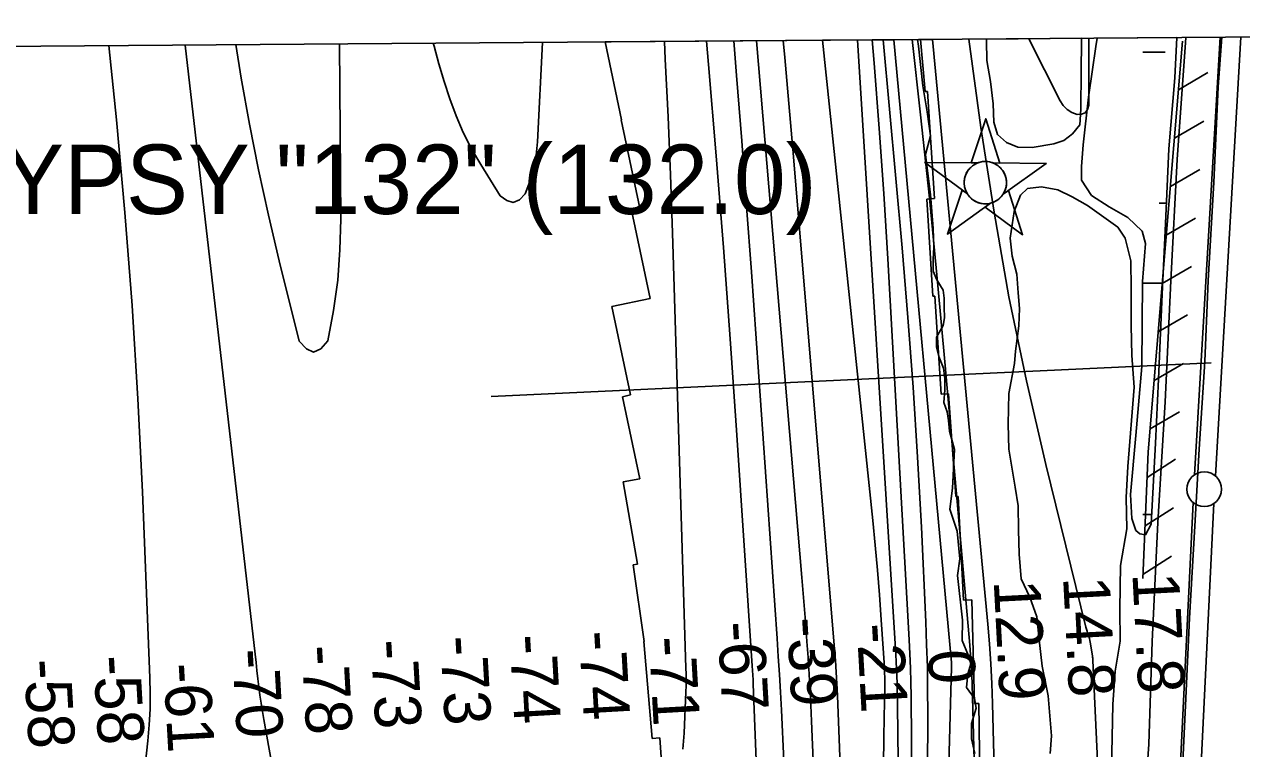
# Model space of a CAD drawing. Extents: x 3535183 to 3573198, y 534952 to 560562.
# Drawn here: x 3552883 to 3554636, y 557627 to 558670 of the extents above; entities that cross this region are included whole.
import ezdxf

# ---------------------------------------------------------------- set-up
doc = ezdxf.new("R2010")
doc.units = 0
for name, color, linetype in [('V-CHAN-NAID', 7, 'Continuous'), ('V-FLOD-BASE', 7, 'Continuous'), ('V-GRID-FRAM', 7, 'Continuous'), ('V-LEVE-TOET', 7, 'Continuous'), ('V-RIVR-EDGE', 7, 'Continuous'), ('V-RIVR-RANG', 7, 'Continuous'), ('V-RRAP-FSHR', 7, 'Continuous'), ('V-RRAP-RVMT', 7, 'Continuous'), ('V-SITE-VEGE', 7, 'Continuous'), ('V-SURV-LINE', 7, 'Continuous'), ('V-TOPO-DPTH', 7, 'Continuous'), ('V-TOPO-MAJR', 7, 'Continuous'), ('V-TOPO-MINR', 7, 'Continuous'), ('V-TOPO-WATR', 7, 'Continuous'), ('V-WETL-SWMP', 7, 'Continuous')]:
    doc.layers.add(name, color=color, linetype=linetype)

msp = doc.modelspace()

# ---------------------------------------------------------------- linework, layer by layer
at = {"layer": 'V-CHAN-NAID'}
for points in [[(3554255.8, 558470.6), (3554246.3, 558470.7), (3554267.4, 558534.2), (3554287.6, 558470.4), (3554278, 558470.5), (3554276.4, 558471.1), (3554274.3, 558471.7), (3554272.3, 558472.1), (3554270.3, 558472.4), (3554269.1, 558472.5), (3554267.6, 558472.6), (3554265.9, 558472.6), (3554264.5, 558472.6), (3554262.6, 558472.4), (3554261.2, 558472.1), (3554259.4, 558471.8), (3554257.9, 558471.3), (3554256.9, 558471)], [(3554255.8, 558470.6), (3554179.4, 558471.2), (3554240.9, 558425.8), (3554239.8, 558427.7), (3554239, 558429.3), (3554238.2, 558431.3), (3554237.5, 558433.3), (3554237.1, 558434.7), (3554236.7, 558436.3), (3554236.5, 558437.7), (3554236.3, 558439.3), (3554236.2, 558441.1), (3554236.2, 558442.6), (3554236.3, 558444.7), (3554236.5, 558446.3), (3554236.9, 558448.5), (3554237.4, 558450.5), (3554238, 558452.3), (3554238.6, 558454), (3554239.3, 558455.6), (3554240.2, 558457.2), (3554241.2, 558458.9), (3554242.2, 558460.4), (3554243.2, 558461.6), (3554244.3, 558462.8), (3554245.6, 558464.1), (3554246.6, 558465.1), (3554248.3, 558466.5), (3554249.5, 558467.3), (3554251.2, 558468.4), (3554253, 558469.4), (3554254.4, 558470)], [(3554278, 558470.5), (3554354.5, 558469.9), (3554292.3, 558425.4), (3554293.2, 558426.9), (3554294.2, 558428.7), (3554294.9, 558430.3), (3554295.7, 558432.3), (3554296.2, 558434.1), (3554296.6, 558435.7), (3554297, 558437.7), (3554297.1, 558439.3), (3554297.3, 558441.5), (3554297.2, 558443.6), (3554297, 558445.8), (3554296.8, 558447.5), (3554296.3, 558449.8), (3554295.7, 558451.9), (3554294.9, 558453.9), (3554294.3, 558455.3), (3554293.2, 558457.3), (3554292.2, 558459), (3554291, 558460.7), (3554289.7, 558462.2), (3554288.4, 558463.6), (3554286.8, 558465.1), (3554285.1, 558466.5), (3554283.4, 558467.7), (3554281.5, 558468.8), (3554280, 558469.6)], [(3554274.3, 558412.5), (3554212.1, 558368), (3554233.2, 558431.5), (3554240.9, 558425.8), (3554241.6, 558424.8), (3554242.9, 558423), (3554244.1, 558421.5), (3554245.6, 558420), (3554247, 558418.8), (3554248.5, 558417.6), (3554249.9, 558416.6), (3554251.5, 558415.6), (3554253.3, 558414.7), (3554255, 558413.9), (3554256.5, 558413.3), (3554258.1, 558412.8), (3554260.3, 558412.2), (3554261.9, 558411.9), (3554263.9, 558411.7), (3554265.4, 558411.6), (3554267.3, 558411.6), (3554269, 558411.6), (3554270.7, 558411.8), (3554272.6, 558412.1)], [(3554292.3, 558425.4), (3554300.1, 558431), (3554320.3, 558367.2), (3554266.5, 558406.9), (3554274.3, 558412.5), (3554275.9, 558413), (3554277.6, 558413.5), (3554279.7, 558414.5), (3554281.5, 558415.3), (3554283.3, 558416.5), (3554285.1, 558417.7), (3554286.6, 558418.9), (3554287.9, 558420.1), (3554289.3, 558421.5), (3554290.5, 558422.9), (3554291.6, 558424.4)]]:
    msp.add_lwpolyline(points, close=True, dxfattribs=at)
msp.add_circle((3554266.7, 558442.1), 30.5, dxfattribs=at)
at = {"layer": 'V-FLOD-BASE'}
msp.add_lwpolyline([(3554607.2, 558651.5), (3554602, 558579.9), (3554595.7, 558442.4), (3554587.4, 558301.5), (3554582.7, 558184.8), (3554574.6, 558058.6), (3554568.4, 557947.8), (3554560.9, 557815.2), (3554554.9, 557689.6), (3554547.7, 557537.4), (3554540.8, 557404.4), (3554535.7, 557264.4)], dxfattribs=at)
at = {"layer": 'V-GRID-FRAM'}
msp.add_lwpolyline([(3539245.8, 558535.3), (3570887.5, 558774.6), (3571033, 540592.1), (3539375.4, 540352.7), (3539245.8, 558535.3)], dxfattribs=at)
at = {"layer": 'V-LEVE-TOET'}
msp.add_lwpolyline([(3554494.6, 557521.7), (3554502.3, 557633.6), (3554507.1, 557781.4), (3554514.9, 557952.8), (3554525.7, 558126.8), (3554534, 558300.7), (3554542.8, 558475.6), (3554555.1, 558644.1), (3554555.5, 558651.1)], dxfattribs=at)
at = {"layer": 'V-RIVR-EDGE'}
msp.add_lwpolyline([(3554251.7, 557620.5), (3554246.9, 557641.4), (3554246.9, 557663.4), (3554253.7, 557685.5), (3554251.3, 557699.6), (3554239.7, 557715.5), (3554241.6, 557735.1), (3554245.9, 557749.2), (3554242.3, 557760.9), (3554233.1, 557782.9), (3554233.8, 557812.3), (3554226.6, 557876.7), (3554229.8, 557900.6), (3554226.2, 557940.4), (3554215.8, 557972.3), (3554219.6, 558002.3), (3554222.2, 558058.1), (3554214.9, 558084.4), (3554213.7, 558099.8), (3554211.9, 558112), (3554207, 558125.5), (3554208.3, 558143.9), (3554208.3, 558159.8), (3554206.5, 558175.1), (3554199.8, 558191.7), (3554196.2, 558205.8), (3554196.2, 558219.9), (3554206.1, 558236.4), (3554207.9, 558247.4), (3554207.4, 558262.8), (3554207.4, 558275.6), (3554206.2, 558287.3), (3554197, 558302), (3554191.6, 558314.9), (3554191.6, 558332), (3554192.3, 558349.2), (3554191.7, 558376.2), (3554187.5, 558425.2), (3554180.3, 558482.8), (3554187.8, 558509.7), (3554182.9, 558544.1), (3554176.9, 558581.5), (3554170.3, 558638.5), (3554168.9, 558648.2)], dxfattribs=at)
at = {"layer": 'V-RIVR-RANG'}
msp.add_line((3554592.1, 558182.9), (3553555.3, 558134.4), dxfattribs=at)
at = {"layer": 'V-RRAP-FSHR'}
for p, q in [((3554544.9, 558575.9), (3554587.1, 558600.5)), ((3554539, 558506.2), (3554581.2, 558530.8)), ((3554533.2, 558436.4), (3554575.4, 558461)), ((3554527.3, 558366.7), (3554569.5, 558391.2)), ((3554521.4, 558296.9), (3554563.6, 558321.5)), ((3554515.6, 558227.2), (3554557.8, 558251.7)), ((3554509.7, 558157.4), (3554551.9, 558182)), ((3554503.9, 558087.7), (3554546.1, 558112.2)), ((3554499.5, 558017.8), (3554540.7, 558044.1)), ((3554496.6, 557947.9), (3554537.7, 557974.2)), ((3554493.7, 557877.9), (3554534.8, 557904.2))]:
    msp.add_line(p, q, dxfattribs=at)
msp.add_lwpolyline([(3554550.7, 558645.7), (3554501.1, 558054.5), (3554493.4, 557872.3)], dxfattribs=at)
at = {"layer": 'V-RRAP-RVMT'}
for p, q in [((3554173.2, 558648.2), (3553719.2, 558644.8)), ((3553719.2, 558644.8), (3553743, 558532.5)), ((3554180.1, 558573.3), (3554173.2, 558648.2)), ((3554183.6, 558573.2), (3554180.1, 558573.3)), ((3554193.4, 558419.4), (3554183.6, 558573.2)), ((3553743, 558532.5), (3553742.2, 558532.4)), ((3553742.2, 558532.4), (3553769.2, 558405.2)), ((3553769.2, 558405.2), (3553757.2, 558402.7)), ((3554182.5, 558418.2), (3554193.4, 558419.4)), ((3554191.2, 558278.5), (3554182.5, 558418.2)), ((3553757.2, 558402.7), (3553784.2, 558275.5)), ((3553784.2, 558275.5), (3553728.7, 558263.7)), ((3553728.7, 558263.7), (3553755.7, 558136.5)), ((3554193.9, 558278.7), (3554191.2, 558278.5)), ((3554203.3, 558137.5), (3554193.9, 558278.7)), ((3553755.7, 558136.5), (3553744, 558134)), ((3553744, 558134), (3553769.1, 558015.8)), ((3554213.6, 558138.3), (3554203.3, 558137.5)), ((3554224.1, 557990.3), (3554213.6, 558138.3)), ((3553769.1, 558015.8), (3553745.2, 558011.6)), ((3553745.2, 558011.6), (3553766, 557892.9)), ((3554227.5, 557990.1), (3554224.1, 557990.3)), ((3554235.2, 557841.3), (3554227.5, 557990.1)), ((3553766, 557892.9), (3553759.7, 557892.1)), ((3553759.7, 557892.1), (3553775.2, 557781.5)), ((3554247.3, 557841.5), (3554235.2, 557841.3)), ((3554251.1, 557692.3), (3554247.3, 557841.5)), ((3553775.2, 557781.5), (3553774.8, 557781.5)), ((3553774.8, 557781.5), (3553786.9, 557642)), ((3554257.5, 557692.1), (3554251.1, 557692.3)), ((3554259.2, 557543.9), (3554257.5, 557692.1)), ((3553786.9, 557642), (3553797.9, 557643)), ((3553797.9, 557643), (3553802.4, 557577.8))]:
    msp.add_line(p, q, dxfattribs=at)
at = {"layer": 'V-SITE-VEGE'}
for p, q in [((3554268.5, 558648.9), (3554405.2, 558650)), ((3554405.2, 558650), (3554405, 558645.4)), ((3554268.5, 558646.4), (3554268.5, 558648.9)), ((3554268.9, 558617.9), (3554268.5, 558646.4)), ((3554405, 558645.4), (3554404.6, 558602.7)), ((3554274.3, 558587.6), (3554268.9, 558617.9)), ((3554404.6, 558602.7), (3554404.4, 558547.7)), ((3554278.2, 558555.7), (3554274.3, 558587.6)), ((3554279, 558529.2), (3554278.2, 558555.7)), ((3554404.4, 558547.7), (3554402.8, 558525.6)), ((3554284.2, 558511.6), (3554279, 558529.2)), ((3554297.1, 558500), (3554284.2, 558511.6)), ((3554392.2, 558512.2), (3554379.6, 558502.7)), ((3554402.8, 558525.6), (3554392.2, 558512.2)), ((3554313.4, 558493.4), (3554297.1, 558500)), ((3554334.1, 558492.7), (3554313.4, 558493.4)), ((3554365.4, 558498.1), (3554334.1, 558492.7)), ((3554379.6, 558502.7), (3554365.4, 558498.1))]:
    msp.add_line(p, q, dxfattribs=at)
msp.add_lwpolyline([(3554360.2, 557620.5), (3554361.8, 557645.6), (3554357, 557703.4), (3554348.5, 557746), (3554344.1, 557783.8), (3554340.6, 557817.1), (3554330.9, 557845.4), (3554318.3, 557871.7), (3554315.3, 557907.1), (3554314.3, 557942.4), (3554313.8, 557976.7), (3554309.5, 558003.7), (3554300.3, 558058.5), (3554299.8, 558094.4), (3554300.6, 558138.5), (3554308.8, 558181.9), (3554310.1, 558199.6), (3554314.9, 558235.9), (3554316, 558261), (3554313.8, 558283.6), (3554311.9, 558310.5), (3554305.1, 558336.4), (3554302.3, 558362.4), (3554308.1, 558400.8), (3554317.1, 558424), (3554327.3, 558433.5), (3554347.4, 558436.2), (3554371, 558431.7), (3554391.8, 558421.6), (3554413.6, 558409.2), (3554457.7, 558377.9), (3554468.2, 558362.4), (3554476.1, 558329.6), (3554476.6, 558289.3), (3554476.9, 558236.3), (3554477.6, 558193.1), (3554481.2, 558147.5), (3554472, 558033.5), (3554469.7, 557988.8), (3554470.4, 557943.7), (3554461.3, 557891), (3554460.3, 557828.2), (3554460.9, 557782), (3554453.7, 557738.7), (3554450.5, 557691.1), (3554448.4, 557597.3)], dxfattribs=at)
at = {"layer": 'V-SURV-LINE'}
for points in [[(3554568, 558021.6), (3554604.6, 558651.5)], [(3554634.6, 558651.7), (3554598, 558019.9)], [(3554482.9, 556274.7), (3554565.9, 557981.5)], [(3554595.9, 557980.1), (3554512.9, 556273.2)]]:
    msp.add_lwpolyline(points, dxfattribs=at)
msp.add_circle((3554581.9, 558000.8), 25, dxfattribs=at)
at = {"layer": 'V-TOPO-DPTH'}
msp.add_line((3554032, 558647.1), (3554103.8, 558647.7), dxfattribs=at)
for points in [[(3553937, 558646.4), (3554002.6, 557873.9), (3554004.5, 557850.8), (3554006.3, 557827.8), (3554008, 557804.7), (3554009.7, 557781.6), (3554011.4, 557758.4), (3554012.2, 557746.9), (3554012.9, 557735.5), (3554013.6, 557724), (3554014.2, 557712.6), (3554014.8, 557701.2), (3554015.3, 557689.7), (3554015.9, 557678.2), (3554016.4, 557666.8), (3554022.7, 557519.2)], [(3553937, 558646.4), (3554002.6, 557873.9), (3554004.5, 557850.8), (3554006.3, 557827.8), (3554008, 557804.7), (3554009.7, 557781.6), (3554011.4, 557758.4), (3554012.2, 557746.9), (3554012.9, 557735.5), (3554013.6, 557724), (3554014.2, 557712.6), (3554014.8, 557701.2), (3554015.3, 557689.7), (3554015.9, 557678.2), (3554016.4, 557666.8), (3554022.7, 557519.2)], [(3553975.8, 558646.7), (3553977.9, 558622.4), (3553983.7, 558556.3), (3553989.3, 558490.2), (3554049.6, 557771.2), (3554050.9, 557754.3), (3554052.1, 557737.5), (3554053, 557720.6), (3554053.8, 557703.7), (3554059.7, 557553.3), (3554063, 557461.2), (3554065.8, 557369), (3554067.9, 557276.9), (3554069.5, 557184.7), (3554075.1, 556786.2), (3554075.3, 556772), (3554075.3, 556757.8), (3554075.1, 556743.6), (3554074.9, 556729.3), (3554071.2, 556571.5)], [(3554071.2, 556571.5), (3554074.9, 556729.3), (3554075.1, 556743.6), (3554075.3, 556757.8), (3554075.3, 556772), (3554075.1, 556786.2), (3554069.5, 557184.7), (3554067.9, 557276.9), (3554065.8, 557369), (3554063, 557461.2), (3554059.7, 557553.3), (3554053.8, 557703.7), (3554053, 557720.6), (3554052.1, 557737.5), (3554050.9, 557754.3), (3554049.6, 557771.2), (3553989.3, 558490.2), (3553983.7, 558556.3), (3553977.9, 558622.4), (3553975.8, 558646.7)], [(3554113.2, 557170.7), (3554120.4, 557638.9), (3554120.7, 557651.5), (3554120.9, 557664.2), (3554121.2, 557676.8), (3554121.5, 557689.4), (3554121.7, 557701.2), (3554121.9, 557707.9), (3554121.9, 557714.6), (3554121.9, 557721.2), (3554121.9, 557727.9), (3554121.7, 557738.2), (3554121.7, 557739.7), (3554121.4, 557744.3), (3554116.8, 557812.9), (3554114.2, 557848.7), (3554111.4, 557884.5), (3554108.1, 557920.2), (3554104.5, 557956), (3554032, 558647.1)], [(3554113.2, 557170.7), (3554120.4, 557638.9), (3554120.7, 557651.5), (3554120.9, 557664.2), (3554121.2, 557676.8), (3554121.5, 557689.4), (3554121.7, 557701.2), (3554121.9, 557707.9), (3554121.9, 557714.6), (3554121.9, 557721.2), (3554121.9, 557727.9), (3554121.7, 557738.2), (3554121.7, 557739.7), (3554121.4, 557744.3), (3554116.8, 557812.9), (3554114.2, 557848.7), (3554111.4, 557884.5), (3554108.1, 557920.2), (3554104.5, 557956), (3554032, 558647.1)], [(3554160.7, 557576.7), (3554159.7, 557702.5), (3554159.4, 557722.9), (3554158.9, 557743.3), (3554158, 557763.6), (3554157.1, 557784), (3554126.2, 558332.3), (3554120.4, 558426.3), (3554114, 558520.3), (3554106.7, 558614.2), (3554103.8, 558647.7), (3554134.8, 558647.9)], [(3554103.8, 558647.7), (3554106.7, 558614.2), (3554114, 558520.3), (3554120.4, 558426.3), (3554126.2, 558332.3), (3554157.1, 557784), (3554158, 557763.6), (3554158.9, 557743.3), (3554159.4, 557722.9), (3554159.7, 557702.5), (3554160.7, 557576.7)], [(3554285.8, 557357.1), (3554277.2, 557692.3), (3554276.2, 557720.9), (3554274.7, 557749.5), (3554272.7, 557778.1), (3554270.3, 557806.7), (3554190.7, 558648.4), (3554134.8, 558647.9)], [(3554134.8, 558647.9), (3554217.9, 557751.4), (3554217.9, 557750.6), (3554218, 557749.8), (3554218.1, 557746.5), (3554218.1, 557744.8), (3554205.7, 557290.6), (3554203.3, 557202.2), (3554200.9, 557113.8), (3554198.5, 557025.4), (3554196.2, 556937), (3554192.6, 556804.7), (3554192, 556782.5), (3554191.4, 556760.3), (3554190.7, 556738.1), (3554190, 556715.9), (3554183, 556500.4)], [(3554134.8, 558647.9), (3554217.9, 557751.4), (3554217.9, 557750.6), (3554218, 557749.8), (3554218.1, 557746.5), (3554218.1, 557744.8), (3554205.7, 557290.6), (3554203.3, 557202.2), (3554200.9, 557113.8), (3554198.5, 557025.4), (3554196.2, 556937), (3554192.6, 556804.7), (3554192, 556782.5), (3554191.4, 556760.3), (3554190.7, 556738.1), (3554190, 556715.9), (3554183, 556500.4)]]:
    msp.add_lwpolyline(points, dxfattribs=at)
at = {"layer": 'V-TOPO-MAJR'}
msp.add_lwpolyline([(3553985.4, 556503.7), (3553994.7, 556706.3), (3553995.6, 556731.2), (3553996.2, 556756.1), (3553996.4, 556781), (3553996.3, 556805.9), (3553992.2, 557141.2), (3553990.4, 557240.1), (3553988, 557339), (3553984.4, 557437.9), (3553980.1, 557536.7), (3553973, 557682.6), (3553971.7, 557708.5), (3553970.2, 557734.3), (3553968.6, 557760.1), (3553966.9, 557785.9), (3553929.8, 558313.7), (3553923, 558408), (3553915.9, 558502.2), (3553908.4, 558596.4), (3553904.3, 558646.2)], dxfattribs=at)
at = {"layer": 'V-TOPO-MINR'}
for points in [[(3554415.9, 558650.1), (3554415.7, 558553.5), (3554413.7, 558547.4), (3554410.5, 558542.8), (3554405.3, 558540.7), (3554398.8, 558540.3), (3554391.2, 558543.2), (3554384.4, 558547.3), (3554378.9, 558553), (3554374.3, 558559.7), (3554329.4, 558649.4)], [(3553004.8, 558639.4), (3553015.4, 558532.7), (3553027.5, 558399), (3553038.1, 558265.1), (3553046.3, 558131.1), (3553052.9, 557997), (3553063.7, 557729.3), (3553064.1, 557706.6), (3553063.9, 557684), (3553062.6, 557661.4), (3553060.7, 557638.8), (3553048, 557518)], [(3553326.1, 557122.8), (3553227.8, 557669.2), (3553225.8, 557680.9), (3553223.9, 557692.6), (3553222.2, 557704.3), (3553220.7, 557716.1), (3553219.3, 557727.8), (3553217.8, 557739.6), (3553216.5, 557751.4), (3553215.1, 557763.2), (3553114.4, 558640.2)], [(3553336.7, 558641.9), (3553338.6, 558389.8), (3553337.4, 558345.6), (3553334.2, 558301.6), (3553328, 558258), (3553319.8, 558214.5), (3553309.7, 558203.1), (3553299.5, 558198.1), (3553289.2, 558202.8), (3553278.8, 558214), (3553249.8, 558329.7), (3553234.3, 558395.1), (3553219.9, 558460.6), (3553207.1, 558526.5), (3553195.3, 558592.7), (3553187.4, 558640.8)], [(3553628.8, 558644.1), (3553621.8, 558500.8), (3553619.8, 558481.5), (3553616.4, 558462.5), (3553611, 558444), (3553604.3, 558425.9), (3553595.8, 558417.5), (3553587, 558413.6), (3553577.7, 558416.2), (3553568, 558423.2), (3553540.1, 558468.1), (3553527, 558490.9), (3553515, 558514.2), (3553504.7, 558538.2), (3553495.4, 558562.8), (3553487.4, 558587.8), (3553479.7, 558613), (3553472.8, 558638.4), (3553471.7, 558642.9)], [(3553804.5, 558645.4), (3553805.9, 558620.1), (3553810.1, 558536.8), (3553813.5, 558453.4), (3553816.4, 558369.9), (3553835.6, 557743.3), (3553835.7, 557734.8), (3553835.8, 557726.2), (3553835.7, 557717.6), (3553835.4, 557709.1), (3553833, 557649.5), (3553832.3, 557638), (3553831.2, 557626.5)], [(3553957.8, 556626.8), (3553960, 556669.7), (3553963.1, 556738.6), (3553963.5, 556747), (3553963.7, 556755.4), (3553963.8, 556763.8), (3553963.7, 556772.2), (3553963, 556857.9), (3553962.3, 556909.1), (3553961.3, 556960.3), (3553959.9, 557011.6), (3553958.1, 557062.8), (3553932.5, 557720), (3553932.2, 557726.6), (3553931.8, 557733.2), (3553931.5, 557739.8), (3553931.1, 557746.4), (3553908.3, 558085.8), (3553899.1, 558217.5), (3553889.5, 558349), (3553879.1, 558480.6), (3553868.3, 558612), (3553865.4, 558645.9)], [(3554022.7, 557519.2), (3554016.4, 557666.8), (3554015.9, 557678.2), (3554015.3, 557689.7), (3554014.8, 557701.2), (3554014.2, 557712.6), (3554013.6, 557724), (3554012.9, 557735.5), (3554012.2, 557746.9), (3554011.4, 557758.4), (3554009.7, 557781.6), (3554008, 557804.7), (3554006.3, 557827.8), (3554004.5, 557850.8), (3554002.6, 557873.9), (3553937, 558646.4)], [(3554071.2, 556571.5), (3554074.9, 556729.3), (3554075.1, 556743.6), (3554075.3, 556757.8), (3554075.3, 556772), (3554075.1, 556786.2), (3554069.5, 557184.7), (3554067.9, 557276.9), (3554065.8, 557369), (3554063, 557461.2), (3554059.7, 557553.3), (3554053.8, 557703.7), (3554053, 557720.6), (3554052.1, 557737.5), (3554050.9, 557754.3), (3554049.6, 557771.2), (3553989.3, 558490.2), (3553983.7, 558556.3), (3553977.9, 558622.4), (3553975.8, 558646.7)], [(3554113.2, 557170.7), (3554120.4, 557638.9), (3554120.7, 557651.5), (3554120.9, 557664.2), (3554121.2, 557676.8), (3554121.5, 557689.4), (3554121.7, 557701.2), (3554121.9, 557707.9), (3554121.9, 557714.6), (3554121.9, 557721.2), (3554121.9, 557727.9), (3554121.7, 557738.2), (3554121.7, 557739.7), (3554121.4, 557744.3), (3554116.8, 557812.9), (3554114.2, 557848.7), (3554111.4, 557884.5), (3554108.1, 557920.2), (3554104.5, 557956), (3554032, 558647.1)], [(3554141.1, 557607.3), (3554140.6, 557652.2), (3554139.5, 557721.6), (3554139.3, 557731.9), (3554138.9, 557742.2), (3554138.5, 557752.5), (3554137.9, 557762.7), (3554082.8, 558647.5)], [(3554160.7, 557576.7), (3554159.7, 557702.5), (3554159.4, 557722.9), (3554158.9, 557743.3), (3554158, 557763.6), (3554157.1, 557784), (3554126.2, 558332.3), (3554120.4, 558426.3), (3554114, 558520.3), (3554106.7, 558614.2), (3554103.8, 558647.7)], [(3554165.6, 556624.2), (3554169.1, 556737.1), (3554169.4, 556748.4), (3554169.8, 556759.8), (3554170, 556771.2), (3554170.3, 556782.5), (3554175.9, 557019.4), (3554178.4, 557140.3), (3554180.4, 557261.1), (3554181.8, 557382), (3554182.8, 557502.9), (3554183.7, 557679.1), (3554183.6, 557711.9), (3554183.2, 557744.6), (3554182.2, 557777.3), (3554181, 557810.1), (3554174.6, 557946.1), (3554169.2, 558046.8), (3554162.9, 558147.5), (3554155.3, 558248), (3554146.8, 558348.5), (3554119.5, 558647.8)], [(3554250.9, 557592.7), (3554247.6, 557719.6), (3554247.1, 557733.8), (3554246.4, 557748), (3554245.5, 557762.2), (3554244.4, 557776.4), (3554208.9, 558178.9), (3554197.8, 558299.3), (3554186.1, 558419.6), (3554173.4, 558539.8), (3554161.4, 558648.1)], [(3554285.8, 557357.1), (3554277.2, 557692.3), (3554276.2, 557720.9), (3554274.7, 557749.5), (3554272.7, 557778.1), (3554270.3, 557806.7), (3554190.7, 558648.4)], [(3554459.4, 556939.3), (3554421.7, 557754.1), (3554421.5, 557757.5), (3554421.2, 557759.2), (3554421, 557760.9), (3554417.8, 557780.4), (3554417.2, 557783.2), (3554416.6, 557785.9), (3554415.8, 557788.6), (3554414.9, 557791.3), (3554414, 557793.9), (3554413.1, 557796.6), (3554412.3, 557799.3), (3554411.6, 557802), (3554353.6, 558036.6), (3554325.8, 558157), (3554300.6, 558277.9), (3554279.2, 558399.5), (3554260.4, 558521.6), (3554242.8, 558648.7)]]:
    msp.add_lwpolyline(points, dxfattribs=at)
at = {"layer": 'V-TOPO-WATR'}
msp.add_lwpolyline([(3554183, 556500.4), (3554190, 556715.9), (3554190.7, 556738.1), (3554191.4, 556760.3), (3554192, 556782.5), (3554192.6, 556804.7), (3554196.2, 556937), (3554198.5, 557025.4), (3554200.9, 557113.8), (3554203.3, 557202.2), (3554205.7, 557290.6), (3554218.1, 557744.8), (3554218.1, 557746.5), (3554218, 557749.8), (3554217.9, 557750.6), (3554217.9, 557751.4), (3554134.8, 558647.9)], dxfattribs=at)
at = {"layer": 'V-WETL-SWMP'}
for p, q in [((3554425.7, 558638.3), (3554427.5, 558650.1)), ((3554427.5, 558650.1), (3554542.5, 558651)), ((3554542.5, 558651), (3554539.5, 558593.2)), ((3554415.4, 558565.3), (3554425.7, 558638.3)), ((3554493.7, 558630), (3554525.7, 558630)), ((3554539.5, 558593.2), (3554530.7, 558490.7)), ((3554407.5, 558496.7), (3554415.4, 558565.3)), ((3554405, 558465.2), (3554407.5, 558496.7)), ((3554530.7, 558490.7), (3554527, 558404.4)), ((3554405.3, 558445.5), (3554405, 558465.2)), ((3554419.4, 558423.6), (3554405.3, 558445.5)), ((3554444.8, 558407.2), (3554419.4, 558423.6)), ((3554472.1, 558391.8), (3554444.8, 558407.2)), ((3554517.1, 558412.7), (3554527.4, 558412.7)), ((3554527, 558404.4), (3554525.2, 558362.6)), ((3554492.5, 558372.4), (3554472.1, 558391.8)), ((3554497.2, 558354.3), (3554492.5, 558372.4)), ((3554493.1, 558299.6), (3554497.2, 558354.3)), ((3554525.2, 558362.6), (3554521.4, 558281.8)), ((3554491.9, 558177.5), (3554493.1, 558299.6)), ((3554493.7, 558297.3), (3554522.1, 558297.3)), ((3554521.4, 558281.8), (3554515.8, 558159.1)), ((3554483.5, 558077.9), (3554491.9, 558177.5)), ((3554515.8, 558159.1), (3554511.7, 558067)), ((3554475.9, 557993.1), (3554483.5, 558077.9)), ((3554511.7, 558067), (3554505.5, 557950.7)), ((3554477.4, 557958.7), (3554475.9, 557993.1)), ((3554483.5, 557941.5), (3554477.4, 557958.7)), ((3554493.7, 557964.6), (3554506.3, 557964.6)), ((3554505.5, 557950.7), (3554497.4, 557935.3)), ((3554489, 557936.7), (3554483.5, 557941.5)), ((3554497.4, 557935.3), (3554489, 557936.7))]:
    msp.add_line(p, q, dxfattribs=at)

# ---------------------------------------------------------------- texts
at = {"layer": 'V-CHAN-NAID'}
msp.add_text('GYPSY "132" (132.0)', height=100, dxfattribs=at).set_placement((3552746.9, 558397))
at = {"layer": 'V-RIVR-RANG'}
for s, rotation, p in [('12.9', 272.9683, (3554278.7, 557869)), ('14.8', 272.9683, (3554378.6, 557874.1)), ('17.8', 272.9683, (3554478.4, 557879.5)), ('-39', 273.2469, (3553980.7, 557815.4)), ('-74', 273.2469, (3553681.3, 557796)), ('-67', 273.2469, (3553880.9, 557809.2)), ('-21', 273.2469, (3554081.3, 557806.6)), ('-78', 273.2469, (3553281.8, 557775.1)), ('-73', 273.2469, (3553381.5, 557783.2)), ('-73', 273.2469, (3553481.4, 557788.6)), ('-74', 273.2469, (3553581.4, 557790.6)), ('-71', 273.2469, (3553781.9, 557787.7)), ('-58', 273.2469, (3552982.2, 557760.4)), ('-70', 273.2469, (3553182, 557770)), ('0', 272.9683, (3554183.8, 557768.5)), ('-58', 273.2469, (3552882.3, 557755)), ('-61', 273.2469, (3553083, 557749.3))]:
    msp.add_text(s, height=67, rotation=rotation, dxfattribs=at).set_placement(p)

doc.saveas('drawing.dxf')
